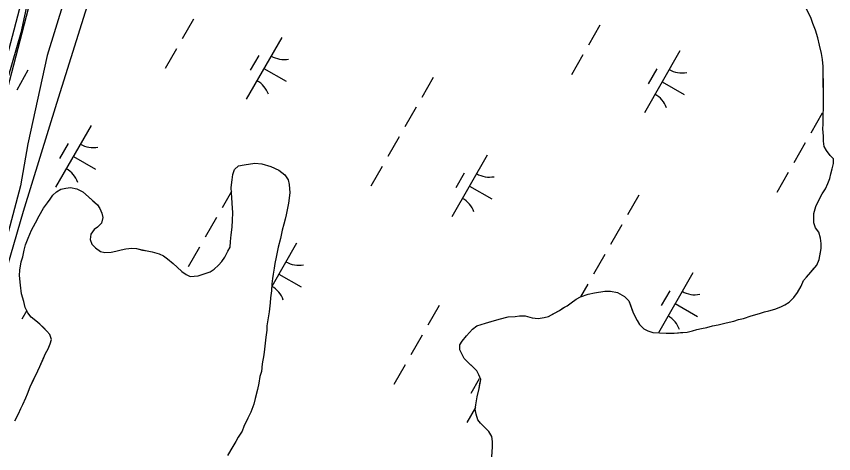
# Model space of a CAD drawing. Extents: x 3930721 to 3950824, y 220441 to 242861.
# Drawn here: x 3942447 to 3943021, y 231206 to 231514 of the extents above; entities that cross this region are included whole.
import ezdxf

# ---------------------------------------------------------------- set-up
doc = ezdxf.new("R2010")
doc.units = 0
for name, color, linetype in [('V-RIVR-EDGE', 7, 'Continuous'), ('V-RIVR-JETY', 7, 'Continuous'), ('V-RRAP-FSHR', 7, 'Continuous'), ('V-TOPO-SHOR', 7, 'Continuous'), ('V-WETL-SWMP', 7, 'Continuous')]:
    doc.layers.add(name, color=color, linetype=linetype)

msp = doc.modelspace()

# ---------------------------------------------------------------- linework, layer by layer
at = {"layer": 'V-RIVR-EDGE'}
msp.add_lwpolyline([(3942472.42, 231604.44), (3942450.38, 231502.11), (3942379.53, 231258.09)], dxfattribs=at)
at = {"layer": 'V-RIVR-JETY'}
for points in [[(3942434.98, 231440.89), (3942463, 231547.35)], [(3942486.25, 231543.26), (3942468.74, 231486.06), (3942455.21, 231424.18), (3942450, 231394.64)], [(3942450, 231394.64), (3942431.81, 231326.43)]]:
    msp.add_lwpolyline(points, dxfattribs=at)
at = {"layer": 'V-RRAP-FSHR'}
msp.add_lwpolyline([(3942429.56, 231299.33), (3942452.17, 231376.71), (3942475.54, 231452.58), (3942499.37, 231528.95)], dxfattribs=at)
at = {"layer": 'V-TOPO-SHOR'}
for points in [[(3942998.17, 231324.11), (3942999.88, 231327.97), (3943001.95, 231330.44), (3943005.06, 231333.96), (3943007.14, 231336.43), (3943009.21, 231338.9), (3943010.92, 231342.76), (3943011.58, 231346.61), (3943012.24, 231350.46), (3943012.2, 231353.96), (3943011.81, 231357.8), (3943010.72, 231361.98), (3943008.24, 231365.1), (3943007.16, 231368.59), (3943007.12, 231372.08), (3943007.09, 231375.23), (3943008.44, 231380.14), (3943010.84, 231385.05), (3943012.9, 231388.92), (3943015.31, 231392.44), (3943017.02, 231396.3), (3943018.38, 231399.81), (3943019.05, 231402.96), (3943020.06, 231406.47), (3943021.07, 231410.32), (3943021.04, 231413.47), (3943018.56, 231415.89), (3943016.08, 231419.36), (3943014.31, 231422.14), (3943013.92, 231425.98), (3943013.88, 231429.47), (3943013.48, 231434.71), (3943013.8, 231437.86), (3943013.77, 231441.36), (3943013.73, 231444.85), (3943014.04, 231448.7), (3943013.97, 231455.69), (3943013.94, 231458.83), (3943013.88, 231464.42), (3943013.85, 231467.57), (3943013.8, 231472.46), (3943013.74, 231478.4), (3943013.34, 231483.29), (3943012.6, 231487.48), (3943011.14, 231493.41), (3943010.04, 231498.64), (3943008.24, 231503.86), (3943006.44, 231508.74), (3943005.36, 231512.22), (3943002.15, 231518.48)], [(3942446.18, 231229.39), (3942448.58, 231234.31), (3942450.29, 231238.17), (3942451.66, 231240.98), (3942453.71, 231245.54), (3942455.08, 231248.35), (3942456.78, 231253.27), (3942459.52, 231258.89), (3942462.26, 231264.51), (3942463.62, 231267.67), (3942465.68, 231272.23), (3942467.73, 231276.8), (3942469.44, 231279.96), (3942470.8, 231283.47), (3942471.82, 231286.62), (3942470.73, 231290.11), (3942468.61, 231292.53), (3942466.14, 231294.95), (3942463.67, 231297.38), (3942460.85, 231299.79), (3942457.68, 231302.21), (3942455.2, 231305.33), (3942453.42, 231309.15), (3942452.32, 231313.34), (3942450.87, 231318.57), (3942450.11, 231324.85), (3942449.34, 231331.48), (3942449.66, 231335.33), (3942450.65, 231341.28), (3942451.66, 231344.79), (3942452.66, 231349.34), (3942453.67, 231353.2), (3942455.37, 231357.76), (3942457.76, 231363.38), (3942460.5, 231368.65), (3942463.25, 231373.57), (3942466.34, 231378.84), (3942469.1, 231382.71), (3942470.82, 231385.18), (3942472.89, 231387.99), (3942475.31, 231390.47), (3942478.44, 231392.24), (3942481.93, 231392.98), (3942485.07, 231393.36), (3942489.62, 231392.36), (3942493.84, 231390.3), (3942497.72, 231386.85), (3942500.89, 231384.08), (3942504.07, 231381.32), (3942505.84, 231378.54), (3942507.27, 231375.41), (3942508, 231372.27), (3942506.99, 231368.42), (3942504.22, 231365.59), (3942501.79, 231363.82), (3942499.38, 231360.65), (3942499.07, 231356.8), (3942500.15, 231353.67), (3942502.63, 231350.9), (3942506.15, 231348.49), (3942509.3, 231347.82), (3942513.84, 231347.86), (3942516.98, 231348.6), (3942520.81, 231349.68), (3942523.95, 231350.41), (3942528.14, 231350.8), (3942531.64, 231350.49), (3942535.85, 231349.48), (3942539, 231348.82), (3942542.5, 231348.15), (3942547.41, 231346.8), (3942550.57, 231345.44), (3942553.38, 231343.37), (3942557.26, 231339.92), (3942560.08, 231337.5), (3942563.26, 231334.38), (3942566.43, 231332.32), (3942569.24, 231330.95), (3942574.83, 231331.36), (3942579, 231332.8), (3942583.19, 231334.24), (3942585.96, 231336.01), (3942589.08, 231338.84), (3942591.5, 231341.31), (3942593.57, 231344.48), (3942595.62, 231348.69), (3942597.34, 231351.51), (3942597.65, 231355.35), (3942597.95, 231360.25), (3942598.6, 231365.5), (3942598.9, 231370.4), (3942599.19, 231375.64), (3942598.78, 231382.28), (3942598.39, 231386.47), (3942598.35, 231389.61), (3942597.96, 231393.46), (3942598.61, 231398.71), (3942599.27, 231402.56), (3942600.28, 231406.06), (3942603.06, 231408.54), (3942607.24, 231409.28)], [(3942607.24, 231409.28), (3942614.57, 231410.4), (3942619.47, 231410.1), (3942625.78, 231408.07), (3942631.4, 231405.68), (3942635.62, 231402.22), (3942638.11, 231398.76), (3942638.84, 231395.62), (3942639.25, 231389.68), (3942638.27, 231382.33), (3942637.61, 231378.83), (3942636.61, 231374.27), (3942635.94, 231371.12), (3942634.93, 231367.61), (3942633.92, 231363.41), (3942632.58, 231357.46), (3942630.9, 231351.49), (3942629.57, 231344.49), (3942628.57, 231339.94), (3942628.25, 231336.79), (3942627.59, 231332.59), (3942626.92, 231329.44), (3942626.62, 231325.59), (3942626.31, 231320.69), (3942625.67, 231315.79), (3942625.35, 231312.29), (3942624.71, 231305.99), (3942624.06, 231301.8), (3942623.07, 231296.19), (3942623.1, 231293.05), (3942622.45, 231288.15), (3942621.49, 231279.75), (3942620.83, 231275.9), (3942619.84, 231269.6), (3942619.2, 231264), (3942618.19, 231260.49), (3942617.53, 231255.94), (3942616.53, 231251.39), (3942614.85, 231245.08), (3942613.83, 231241.22), (3942611.8, 231235.61), (3942609.74, 231231.4), (3942607, 231225.43), (3942605.64, 231222.27), (3942602.89, 231218.04), (3942601.17, 231214.88), (3942599.11, 231211.36), (3942595.33, 231205.04)], [(3942780.94, 231204.12), (3942781.25, 231207.61), (3942781.56, 231211.11), (3942781.53, 231214.96), (3942781.14, 231218.45), (3942779.01, 231221.93), (3942776.18, 231224.69), (3942773.01, 231227.8), (3942771.23, 231230.23), (3942770.15, 231234.07), (3942769.41, 231237.55), (3942769.73, 231240.71), (3942770.72, 231246.31), (3942772.06, 231252.26), (3942772.73, 231255.42), (3942773.39, 231258.57), (3942771.96, 231261.7), (3942770.54, 231264.48), (3942768.07, 231266.9), (3942765.24, 231269.67), (3942761.71, 231273.13), (3942759.93, 231276.61), (3942758.5, 231279.39), (3942758.47, 231282.88), (3942760.19, 231285.35), (3942763.3, 231289.22), (3942767.45, 231293.81), (3942770.56, 231296.29), (3942776.49, 231298.1), (3942781.37, 231299.54), (3942786.25, 231300.99), (3942792.52, 231302.45), (3942797.41, 231302.85), (3942800.55, 231303.23), (3942804.4, 231303.27), (3942809.31, 231301.92), (3942813.5, 231301.27), (3942817.69, 231302.01), (3942820.83, 231302.74), (3942824.65, 231304.88), (3942828.48, 231307.01), (3942831.25, 231308.78), (3942834.04, 231310.21), (3942836.81, 231312.34), (3942840.28, 231314.82), (3942843.41, 231316.6), (3942848.64, 231318.4), (3942853.17, 231319.49), (3942860.5, 231320.62), (3942864.34, 231320.65), (3942869.24, 231319.65), (3942874.17, 231316.91), (3942877.34, 231313.8), (3942878.42, 231310.66), (3942880.22, 231305.44), (3942883.08, 231299.87), (3942884.85, 231297.09), (3942887.68, 231293.98), (3942890.49, 231292.61), (3942894, 231291.6), (3942898.89, 231291.29), (3942903.44, 231290.99), (3942909.03, 231291.05), (3942913.57, 231291.44), (3942918.11, 231291.84), (3942921.95, 231292.58), (3942925.08, 231293.66), (3942928.22, 231294.39), (3942932.06, 231295.13), (3942935.89, 231296.21), (3942940.08, 231296.95), (3942944.61, 231298.05), (3942947.75, 231298.78), (3942950.89, 231299.51), (3942954.37, 231300.59), (3942957.86, 231301.33), (3942963.08, 231303.13), (3942969.01, 231304.94), (3942972.49, 231306.02), (3942975.63, 231306.75), (3942979.81, 231307.84), (3942983.99, 231309.63), (3942986.77, 231311.06), (3942989.9, 231312.84), (3942993.01, 231316.02), (3942995.77, 231319.54), (3942998.17, 231324.11)]]:
    msp.add_lwpolyline(points, dxfattribs=at)
at = {"layer": 'V-WETL-SWMP'}
for p, q in [((3942571.65, 231511.66), (3942563.7, 231497.78)), ((3942856.81, 231507.37), (3942848.86, 231493.49)), ((3942633.47, 231498.81), (3942608.62, 231455.43)), ((3942559.72, 231490.84), (3942551.77, 231476.95)), ((3942913.01, 231489.36), (3942888.16, 231445.97)), ((3942617.34, 231486.16), (3942611.37, 231475.75)), ((3942844.89, 231486.55), (3942836.93, 231472.66)), ((3942621.05, 231477.12), (3942636.67, 231468.18)), ((3942896.87, 231476.71), (3942890.91, 231466.29)), ((3942455.34, 231475.76), (3942447.39, 231461.88)), ((3942739.84, 231470.65), (3942731.89, 231456.76)), ((3942900.58, 231467.67), (3942916.2, 231458.72)), ((3942727.92, 231449.82), (3942719.96, 231435.94)), ((3943013.08, 231445.53), (3943005.13, 231431.65)), ((3942499.61, 231436.92), (3942474.76, 231393.54)), ((3942715.99, 231429), (3942708.04, 231415.11)), ((3943001.15, 231424.71), (3942993.2, 231410.82)), ((3942483.47, 231424.27), (3942477.5, 231413.86)), ((3942487.18, 231415.23), (3942502.8, 231406.28)), ((3942777.81, 231416.15), (3942752.97, 231372.76)), ((3942704.06, 231408.17), (3942696.11, 231394.29)), ((3942761.68, 231403.5), (3942755.71, 231393.08)), ((3942989.23, 231403.88), (3942981.28, 231390)), ((3942598.25, 231390.61), (3942591.73, 231379.21)), ((3942765.39, 231394.45), (3942781.01, 231385.51)), ((3942884.18, 231387.98), (3942876.23, 231374.1)), ((3942587.75, 231372.27), (3942579.8, 231358.39)), ((3942872.26, 231367.16), (3942864.31, 231353.27)), ((3942575.83, 231351.44), (3942567.87, 231337.56)), ((3942643.95, 231354.26), (3942626.5, 231323.8)), ((3942860.33, 231346.33), (3942852.38, 231332.45)), ((3942922.16, 231333.48), (3942898.03, 231291.35)), ((3942631.52, 231332.56), (3942647.14, 231323.62)), ((3942848.4, 231325.5), (3942843.25, 231316.51)), ((3942906.02, 231320.83), (3942900.05, 231310.42)), ((3942744.02, 231310.43), (3942736.07, 231296.55)), ((3942909.73, 231311.79), (3942925.35, 231302.84)), ((3942454.43, 231306.99), (3942450.9, 231300.84)), ((3942732.09, 231289.61), (3942724.14, 231275.72)), ((3942720.17, 231268.78), (3942712.22, 231254.89)), ((3942772.15, 231258.94), (3942766.19, 231248.53)), ((3942769.54, 231238.86), (3942763.44, 231228.2))]:
    msp.add_line(p, q, dxfattribs=at)
for points in [[(3942457.82, 231551.4), (3942434.23, 231462.03)], [(3942760.19, 231285.35), (3942763.3, 231289.22), (3942767.45, 231293.81), (3942770.56, 231296.29), (3942776.49, 231298.1), (3942786.25, 231300.99), (3942792.52, 231302.45), (3942797.41, 231302.85), (3942800.55, 231303.23), (3942804.4, 231303.27), (3942809.31, 231301.92), (3942813.51, 231301.27), (3942817.69, 231302.01), (3942820.83, 231302.74), (3942828.48, 231307.01), (3942831.26, 231308.79), (3942834.04, 231310.21), (3942836.81, 231312.34), (3942840.28, 231314.82), (3942843.41, 231316.6), (3942848.64, 231318.4), (3942853.17, 231319.49), (3942860.5, 231320.62), (3942864.34, 231320.65), (3942869.24, 231319.66), (3942874.17, 231316.91), (3942877.34, 231313.8), (3942880.22, 231305.44), (3942883.08, 231299.87), (3942884.85, 231297.09), (3942887.68, 231293.98), (3942890.49, 231292.61), (3942894, 231291.6), (3942898.89, 231291.3), (3942903.44, 231290.99), (3942909.03, 231291.05), (3942918.11, 231291.84), (3942921.95, 231292.58), (3942925.08, 231293.66), (3942928.22, 231294.39), (3942932.06, 231295.13), (3942935.89, 231296.21), (3942940.08, 231296.95), (3942944.61, 231298.05), (3942950.89, 231299.51), (3942954.37, 231300.59), (3942957.86, 231301.33), (3942963.08, 231303.13), (3942969.01, 231304.94), (3942972.49, 231306.02), (3942975.63, 231306.75), (3942979.81, 231307.84), (3942983.99, 231309.63), (3942986.77, 231311.06), (3942989.9, 231312.84), (3942993.01, 231316.02), (3942995.77, 231319.54), (3942998.17, 231324.11), (3942999.88, 231327.97), (3943001.95, 231330.44), (3943005.06, 231333.96), (3943009.21, 231338.9), (3943010.92, 231342.76), (3943012.24, 231350.46), (3943012.2, 231353.96), (3943011.81, 231357.8), (3943010.72, 231361.98), (3943008.24, 231365.1), (3943007.16, 231368.59), (3943007.09, 231375.23), (3943008.44, 231380.13), (3943010.84, 231385.05), (3943012.9, 231388.92), (3943015.31, 231392.44), (3943017.02, 231396.3), (3943018.38, 231399.81), (3943019.05, 231402.96), (3943020.06, 231406.47), (3943021.07, 231410.32), (3943021.04, 231413.47), (3943018.57, 231415.89), (3943016.08, 231419.36), (3943014.31, 231422.14), (3943013.92, 231425.98), (3943013.88, 231429.47), (3943013.48, 231434.71), (3943013.8, 231437.86), (3943013.73, 231444.85), (3943014.04, 231448.7), (3943013.74, 231478.4), (3943013.34, 231483.29), (3943012.6, 231487.48), (3943011.14, 231493.41), (3943010.04, 231498.64), (3943008.24, 231503.86), (3943006.44, 231508.74), (3943005.36, 231512.22), (3943000.72, 231521.26)], [(3942449.35, 231331.48), (3942449.66, 231335.33), (3942450.64, 231341.28), (3942451.66, 231344.79), (3942452.66, 231349.34), (3942453.67, 231353.2), (3942455.37, 231357.76), (3942457.76, 231363.38), (3942460.5, 231368.65), (3942463.25, 231373.57), (3942466.34, 231378.84), (3942469.1, 231382.71), (3942470.82, 231385.18), (3942472.89, 231387.99), (3942475.31, 231390.47), (3942478.44, 231392.24), (3942481.93, 231392.98), (3942485.07, 231393.36), (3942489.62, 231392.36), (3942493.84, 231390.3), (3942497.72, 231386.85), (3942504.07, 231381.32), (3942505.84, 231378.54), (3942507.27, 231375.41), (3942508, 231372.27), (3942506.99, 231368.42), (3942504.23, 231365.59), (3942501.8, 231363.82), (3942499.38, 231360.65), (3942499.07, 231356.8), (3942500.15, 231353.67), (3942502.63, 231350.9), (3942506.15, 231348.49), (3942509.3, 231347.82), (3942513.84, 231347.86), (3942516.98, 231348.6), (3942520.81, 231349.68), (3942523.95, 231350.41), (3942528.14, 231350.81), (3942531.64, 231350.49), (3942535.85, 231349.49), (3942539, 231348.82), (3942542.5, 231348.15), (3942547.41, 231346.81), (3942550.57, 231345.44), (3942553.38, 231343.37), (3942557.26, 231339.92), (3942560.08, 231337.5), (3942563.26, 231334.38), (3942566.43, 231332.32), (3942569.24, 231330.95), (3942574.83, 231331.36), (3942583.19, 231334.24), (3942585.96, 231336.01), (3942589.08, 231338.84), (3942591.5, 231341.31), (3942593.57, 231344.48), (3942595.62, 231348.69), (3942597.34, 231351.51), (3942597.65, 231355.35), (3942597.95, 231360.25), (3942598.6, 231365.5), (3942598.9, 231370.4), (3942599.19, 231375.64), (3942598.78, 231382.28), (3942598.39, 231386.47), (3942598.35, 231389.61), (3942597.96, 231393.46), (3942598.61, 231398.71), (3942599.27, 231402.56), (3942600.28, 231406.06), (3942603.06, 231408.54), (3942607.24, 231409.28), (3942614.57, 231410.4), (3942619.47, 231410.1), (3942625.78, 231408.07), (3942631.4, 231405.68), (3942635.62, 231402.23), (3942638.11, 231398.76), (3942638.84, 231395.62), (3942639.25, 231389.68), (3942638.27, 231382.33), (3942637.61, 231378.83), (3942636.61, 231374.27), (3942635.94, 231371.12), (3942634.93, 231367.61), (3942633.92, 231363.41), (3942632.58, 231357.46), (3942630.9, 231351.5), (3942629.57, 231344.49), (3942628.57, 231339.94), (3942628.25, 231336.79), (3942627.59, 231332.59), (3942626.92, 231329.44), (3942626.61, 231325.59), (3942626.31, 231320.69), (3942625.66, 231315.79), (3942625.35, 231312.29), (3942624.71, 231305.99), (3942624.06, 231301.79), (3942623.07, 231296.19)], [(3942446.18, 231229.39), (3942448.58, 231234.31), (3942450.29, 231238.17), (3942451.66, 231240.98), (3942453.71, 231245.54), (3942455.08, 231248.35), (3942456.78, 231253.27), (3942462.26, 231264.51), (3942463.62, 231267.67), (3942467.73, 231276.79), (3942469.44, 231279.96), (3942470.8, 231283.47), (3942471.82, 231286.62), (3942470.73, 231290.11), (3942468.61, 231292.53), (3942463.67, 231297.38), (3942460.85, 231299.79), (3942457.68, 231302.21), (3942455.2, 231305.33), (3942453.42, 231309.15), (3942452.33, 231313.34), (3942450.87, 231318.57), (3942450.11, 231324.85), (3942449.35, 231331.48)], [(3942623.07, 231296.19), (3942623.1, 231293.05), (3942622.45, 231288.15), (3942621.49, 231279.75), (3942620.83, 231275.9), (3942619.84, 231269.6), (3942619.2, 231264), (3942618.19, 231260.49), (3942617.53, 231255.94), (3942616.53, 231251.39), (3942614.85, 231245.08), (3942613.84, 231241.22), (3942611.8, 231235.61), (3942609.74, 231231.4), (3942607.01, 231225.43), (3942605.64, 231222.27), (3942602.89, 231218.04), (3942601.17, 231214.88), (3942599.11, 231211.36), (3942595.33, 231205.04)], [(3942780.94, 231204.12), (3942781.56, 231211.11), (3942781.52, 231214.96), (3942781.14, 231218.45), (3942779.01, 231221.92), (3942773.01, 231227.8), (3942771.23, 231230.23), (3942770.15, 231234.07), (3942769.41, 231237.55), (3942769.73, 231240.7), (3942770.72, 231246.31), (3942772.06, 231252.26), (3942773.39, 231258.57), (3942771.96, 231261.7), (3942770.54, 231264.48), (3942761.71, 231273.13), (3942758.5, 231279.39), (3942758.47, 231282.88), (3942760.19, 231285.35)]]:
    msp.add_lwpolyline(points, dxfattribs=at)
for centre, start, end in [((3942634.98, 231500.97), 239.42788, 280.97154), ((3942914.52, 231491.52), 239.42788, 280.97154), ((3942607.53, 231453.03), 19.42788, 60.97154), ((3942887.06, 231443.58), 19.42788, 60.97154), ((3942501.11, 231439.08), 239.42788, 280.97154), ((3942473.66, 231391.14), 19.42788, 60.97154), ((3942779.32, 231418.31), 239.42788, 280.97154), ((3942751.87, 231370.37), 19.42788, 60.97154), ((3942645.46, 231356.41), 239.42788, 280.97154), ((3942618, 231308.48), 19.42788, 60.97154), ((3942923.67, 231335.64), 239.42788, 280.97154), ((3942896.21, 231287.7), 19.42788, 60.97154)]:
    msp.add_arc(centre, 17.62, start, end, dxfattribs=at)

doc.saveas('drawing.dxf')
